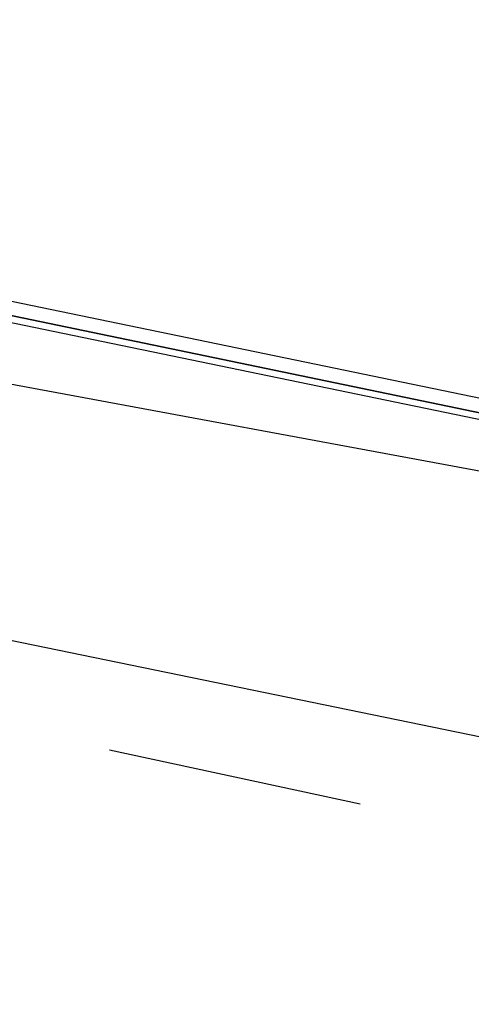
# Model space of a CAD drawing. Header units: feet. Extents: x -79 to 198, y -22 to 181.
# Tile 783 of 982: x 110.224 to 111.112, y 150.358 to 152.294. Entities that reach past the tile are written whole.
import ezdxf

# ---------------------------------------------------------------- set-up
doc = ezdxf.new("R2010")
doc.units = ezdxf.units.FT
doc.layers.add('A-AREA-UNIDAD', color=30, linetype='CONTINUOUS')
doc.layers.add('A-LINEA', color=7, linetype='CONTINUOUS')

msp = doc.modelspace()

# ---------------------------------------------------------------- linework, layer by layer
at = {"layer": 'A-AREA-UNIDAD'}
msp.add_lwpolyline([(122.848, 148.0889), (115.808, 150.2578), (115.2, 150.2578), (115.168, 150.4178), (111.328, 151.2178), (111.28, 151.3778), (104, 152.7289), (99.072, 153.3689), (92.192, 153.9022), (87.92, 153.9733), (87.92, 152.7289), (87.2, 149.8133), (91.36, 148.8889), (91.52, 148.5333), (92.672, 148.4089), (92.72, 147.2889), (92.512, 146.4889), (94.848, 146.0622), (96.96, 145.4222), (97.088, 143.9822), (93.088, 127.1644), (96.32, 126.4178)], dxfattribs=at)
at = {"layer": 'A-LINEA'}
for p, q in [((107.6933, 151.5911), (111.32, 150.8444)), ((107.6933, 151.5911), (111.32, 150.8444)), ((110.8933, 150.7511), (110.4, 150.8578)), ((110.8933, 150.7511), (110.4, 150.8578))]:
    msp.add_line(p, q, dxfattribs=at)
for points in [[(107.7067, 152.2578), (111.5733, 151.4578), (111.5733, 151.4311), (111.56, 151.4311), (107.7067, 152.2311), (107.7067, 152.2444), (107.7067, 152.2578)], [(107.7067, 152.2578), (111.5733, 151.4578), (111.5733, 151.4311), (111.56, 151.4311), (107.7067, 152.2311), (107.7067, 152.2444), (107.7067, 152.2578)], [(107.6933, 152.2311), (107.7067, 152.2311), (111.56, 151.4311), (111.56, 151.4178), (107.6933, 152.2178), (107.6933, 152.2311)], [(107.6933, 152.2311), (107.7067, 152.2311), (111.56, 151.4311), (111.56, 151.4178), (107.6933, 152.2178), (107.6933, 152.2311)]]:
    msp.add_lwpolyline(points, dxfattribs=at)

doc.saveas('drawing.dxf')
